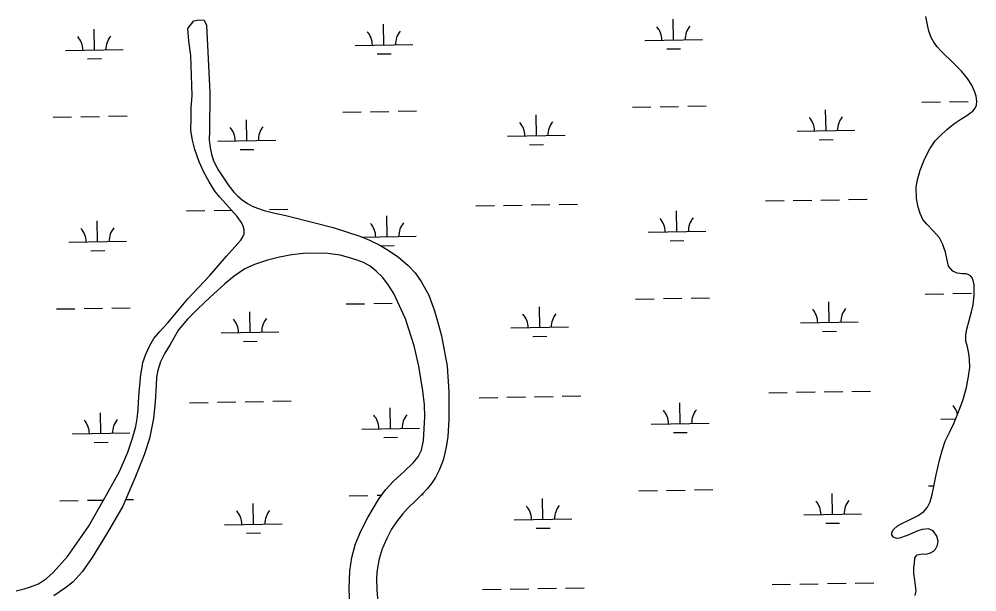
# Model space of a CAD drawing. Extents: x 3887375 to 3925618, y 296674 to 322633.
# Drawn here: x 3921381 to 3923041, y 302912 to 303905 of the extents above; entities that cross this region are included whole.
import ezdxf

# ---------------------------------------------------------------- set-up
doc = ezdxf.new("R2010")
doc.units = 0
doc.layers.add('V-TOPO-SHOR', color=7, linetype='Continuous')
doc.layers.add('V-WETL-SWMP', color=7, linetype='Continuous')

msp = doc.modelspace()

# ---------------------------------------------------------------- linework, layer by layer
at = {"layer": 'V-TOPO-SHOR'}
for points in [[(3921673.2, 303888.8), (3921683.4, 303902.4), (3921693.4, 303904.1), (3921701.6, 303903.1), (3921705.8, 303894.6)], [(3922980.8, 303515.7), (3922975.9, 303525.9), (3922964.9, 303538.1), (3922953.6, 303549.3), (3922947.1, 303557.8), (3922942.3, 303567.8), (3922938.6, 303578.8), (3922935.7, 303594.3), (3922935.5, 303613.8), (3922937.9, 303626.7), (3922942.4, 303643), (3922950.2, 303663.2), (3922959.2, 303680.2), (3922968.6, 303693.8), (3922976.2, 303702.4), (3922988.4, 303713.8), (3923002.4, 303724.9), (3923012.7, 303731.4), (3923023.2, 303737.8), (3923030.2, 303742.9), (3923033.4, 303745.7), (3923037.8, 303750.7), (3923039.8, 303756.1), (3923040.5, 303762.8), (3923039.5, 303771.5), (3923037.3, 303778.6), (3923032.1, 303790.6), (3923024.5, 303801.9), (3923014.1, 303814.6), (3923000.2, 303828.6), (3922979.3, 303849.2), (3922972, 303857.1), (3922966.1, 303865.4), (3922961.5, 303873.5), (3922957.6, 303884.2), (3922955, 303895.5), (3922952.4, 303909.4)], [(3921375.6, 302913.5), (3921389.6, 302916.9), (3921400.6, 302920.4), (3921414.4, 302925.9), (3921428.5, 302935.3), (3921440, 302945.2), (3921464.8, 302973.4), (3921501.2, 303025.2), (3921529.5, 303075), (3921554.8, 303120.6), (3921569.1, 303154.4), (3921577.5, 303178.3), (3921583.1, 303198.6), (3921585.6, 303212.8), (3921587.1, 303227.5), (3921588, 303240.7), (3921588.7, 303258.3), (3921590.1, 303269.9), (3921592.1, 303288.8), (3921594.1, 303301.7), (3921595.5, 303309.5), (3921600.3, 303324), (3921607.3, 303339.1), (3921614.3, 303351.1), (3921625, 303363.3), (3921638.5, 303378.2), (3921673.2, 303420), (3921711.1, 303460.4), (3921740, 303494.2), (3921760.1, 303516.1), (3921765.2, 303521.9), (3921768.2, 303526.5), (3921770.8, 303532.8), (3921770.9, 303539.8), (3921769, 303546.1), (3921766, 303552.7), (3921758.7, 303563), (3921749.1, 303574.1), (3921739, 303585), (3921728.6, 303596.4), (3921720.3, 303607), (3921710.3, 303623.1), (3921701.1, 303639.5), (3921693, 303657.4), (3921685.2, 303679.3), (3921681.1, 303695), (3921678.6, 303711.7), (3921678.8, 303734.1), (3921679.1, 303751.4), (3921680.5, 303772.7), (3921678.7, 303841.9), (3921674.8, 303867), (3921673.2, 303888.8)], [(3921705.8, 303894.6), (3921711.2, 303777.6), (3921710.7, 303711.2), (3921710.4, 303696), (3921711.9, 303682.2), (3921714, 303671.2), (3921717.2, 303661.3), (3921724.8, 303645.6), (3921744.2, 303616.1), (3921752.8, 303604.9), (3921760, 303598.2), (3921767.7, 303591.8), (3921776.5, 303585.1), (3921784.5, 303580.8), (3921793.7, 303577.4), (3921805.8, 303573), (3921824.3, 303568.5), (3921843, 303564.3), (3921893.5, 303552), (3921924.9, 303543.9), (3921948, 303536.5), (3921971.1, 303528.5), (3921987.9, 303521.9), (3922006.2, 303513.2), (3922020.2, 303504.3), (3922038.5, 303492.3), (3922055.2, 303478.1), (3922067, 303465.2), (3922077.7, 303450.2), (3922090.7, 303426.2), (3922100.8, 303399.4), (3922107.6, 303375), (3922112.9, 303355.7), (3922122.4, 303303.2), (3922125.4, 303258.8), (3922125.4, 303210.9), (3922123.9, 303181.5), (3922121.5, 303166.4), (3922118.6, 303152.5), (3922115.6, 303140.4), (3922108.6, 303123), (3922102.2, 303110.5), (3922095.3, 303099.9), (3922088, 303090.7), (3922080.4, 303082.6), (3922068.5, 303070.4), (3922054.7, 303057.1), (3922045.2, 303046.9), (3922034.7, 303033.6), (3922026.3, 303020.6), (3922017.9, 303004.3), (3922010, 302986.6), (3922004.8, 302969.2), (3922002.3, 302957.2), (3922000.5, 302945.7), (3922000.1, 302934.4), (3922001, 302915.6), (3922005.5, 302859.5)], [(3922933.4, 302905.5), (3922935.3, 302913.7), (3922933.2, 302932.4), (3922931.1, 302943.9), (3922931.5, 302953.6), (3922932.4, 302961.6), (3922933.1, 302970.1), (3922934.6, 302973.5), (3922937, 302975.9), (3922940.6, 302976.8), (3922945.6, 302977.6), (3922952.5, 302977.4), (3922960.5, 302979.5), (3922965.2, 302982.4), (3922969.1, 302985.7), (3922972.2, 302992.8), (3922973.4, 302999.7), (3922971.4, 303008.5), (3922964.9, 303017.7), (3922957, 303021.3), (3922945.5, 303020), (3922938.4, 303017.7), (3922919.8, 303009.6), (3922906.5, 303005.2), (3922901.2, 303004.6), (3922896.1, 303006.5), (3922893.4, 303011), (3922893.1, 303014.6), (3922895.9, 303020), (3922902.9, 303026.2), (3922910.5, 303030.4), (3922922.8, 303036), (3922938.7, 303044.4), (3922948.6, 303051.4), (3922955, 303058.5), (3922959.6, 303068.1), (3922963.1, 303080.8), (3922966.1, 303094.8), (3922970.2, 303114.7), (3922975.9, 303140.3), (3922981, 303158.8), (3922985.9, 303173.3), (3922993, 303188.2), (3923000.8, 303203.9), (3923007.7, 303221), (3923016.2, 303243.9), (3923022.5, 303266.3), (3923026.2, 303285.3), (3923028.2, 303300.7), (3923028, 303315.2), (3923026.5, 303325.4), (3923024.2, 303336.9), (3923021.7, 303346.7), (3923021.2, 303357.4), (3923023.2, 303367.5), (3923027.4, 303382.5), (3923031.1, 303397.3), (3923033.9, 303409.4), (3923036, 303426.7), (3923035.7, 303444.3), (3923034.4, 303451.8), (3923032.5, 303456.5), (3923029.3, 303460), (3923025.4, 303462.2), (3923022.1, 303463.2), (3923015.8, 303463.4), (3923006.6, 303464.5), (3922998.9, 303467.9), (3922991.7, 303476.7), (3922988.3, 303490), (3922986.2, 303500.9), (3922980.8, 303515.7)], [(3921954.9, 302861.8), (3921952.6, 302917.1), (3921954, 302948.1), (3921957.3, 302971.5), (3921964, 302995.2), (3921973, 303017.2), (3921984.9, 303041), (3922003.6, 303072.2), (3922015.9, 303088.7), (3922029.9, 303103.6), (3922048.4, 303120.9), (3922064, 303135.9), (3922072.2, 303146.3), (3922078, 303157.6), (3922081.9, 303174.2), (3922084.2, 303215.2), (3922083.3, 303236.1), (3922080.5, 303260.3), (3922073.6, 303303.4), (3922065.7, 303338.5), (3922050.7, 303385.2), (3922040.1, 303408), (3922030.3, 303429.5), (3922019.9, 303445.6), (3922010.8, 303457.4), (3921999.8, 303468.1), (3921989.5, 303476.5), (3921977.6, 303483.1), (3921965.1, 303487.9), (3921951.7, 303491.9), (3921937.4, 303495.6), (3921916.1, 303498.4), (3921878.4, 303499.3), (3921853.2, 303496.1), (3921832.1, 303492.3), (3921811.2, 303487.2), (3921789, 303479.8), (3921772, 303471.9), (3921753.3, 303459.1), (3921737.3, 303445.9), (3921711.5, 303422.6), (3921690.8, 303403), (3921672.4, 303384.6), (3921657.3, 303366.1), (3921642.7, 303341), (3921633.2, 303325.6), (3921625.7, 303310.6), (3921620.7, 303293.9), (3921619, 303283.2), (3921618.2, 303271.1), (3921616.5, 303240.7), (3921613.6, 303212.8), (3921606.8, 303178.1), (3921597.6, 303149.3), (3921581.4, 303109.1), (3921560.4, 303060.5), (3921533.9, 303014.8), (3921507.6, 302971.5), (3921489.9, 302946.8), (3921474.4, 302929.1), (3921461.5, 302918.6), (3921441, 302905.2)]]:
    msp.add_lwpolyline(points, dxfattribs=at)
at = {"layer": 'V-WETL-SWMP'}
for p, q in [((3922515, 303869), (3922514.4, 303905)), ((3921511.3, 303851.8), (3921510.7, 303887.8)), ((3922013.1, 303860.4), (3922012.5, 303896.4)), ((3922465, 303868.2), (3922565, 303869.9)), ((3921963.2, 303859.5), (3922063.1, 303861.3)), ((3922503.2, 303853.4), (3922527.2, 303853.8)), ((3921461.3, 303850.9), (3921561.3, 303852.6)), ((3921499.6, 303836.2), (3921523.6, 303836.6)), ((3922001.4, 303844.8), (3922025.4, 303845.2)), ((3922491.6, 303753.2), (3922523.5, 303753.7)), ((3922539.5, 303754), (3922571.5, 303754.5)), ((3922945.4, 303761), (3922977.4, 303761.5)), ((3922993.4, 303761.8), (3923025.4, 303762.3)), ((3921535.9, 303736.8), (3921567.9, 303737.3)), ((3921941.7, 303743.7), (3921973.7, 303744.3)), ((3921989.7, 303744.5), (3922021.7, 303745.1)), ((3922037.7, 303745.4), (3922069.7, 303745.9)), ((3922277.3, 303703), (3922276.7, 303739)), ((3922443.6, 303752.3), (3922475.6, 303752.9)), ((3922779.2, 303711.7), (3922778.5, 303747.7)), ((3921439.9, 303735.1), (3921471.9, 303735.7)), ((3921487.9, 303735.9), (3921519.9, 303736.5)), ((3921775.5, 303694.4), (3921774.9, 303730.4)), ((3922227.3, 303702.2), (3922327.3, 303703.9)), ((3922729.2, 303710.8), (3922829.1, 303712.5)), ((3921725.5, 303693.6), (3921825.5, 303695.3)), ((3922265.6, 303687.4), (3922289.6, 303687.8)), ((3922767.4, 303696), (3922791.4, 303696.4)), ((3921763.8, 303678.8), (3921787.7, 303679.2)), ((3922674.4, 303589.8), (3922706.4, 303590.3)), ((3922722.4, 303590.6), (3922754.4, 303591.1)), ((3922770.4, 303591.4), (3922802.4, 303592)), ((3922818.4, 303592.2), (3922850.4, 303592.8)), ((3921670.7, 303572.5), (3921702.7, 303573.1)), ((3921718.7, 303573.4), (3921749.2, 303573.9)), ((3921814.7, 303575), (3921846.7, 303575.6)), ((3922172.6, 303581.2), (3922204.5, 303581.7)), ((3922220.5, 303582), (3922252.5, 303582.5)), ((3922268.5, 303582.8), (3922300.5, 303583.4)), ((3922316.5, 303583.6), (3922348.5, 303584.2)), ((3922520.7, 303536.4), (3922520.1, 303572.4)), ((3921517, 303519.2), (3921516.4, 303555.2)), ((3922018.9, 303527.8), (3922018.2, 303563.8)), ((3921975, 303527), (3922068.8, 303528.6)), ((3922470.7, 303535.5), (3922570.7, 303537.2)), ((3922509, 303520.8), (3922532.9, 303521.2)), ((3921467, 303518.3), (3921567, 303520)), ((3922007.8, 303512.2), (3922031.1, 303512.6)), ((3921505.3, 303503.5), (3921529.3, 303503.9)), ((3922545.3, 303421.4), (3922577.3, 303421.9)), ((3922951.1, 303428.3), (3922983.1, 303428.9)), ((3922999.1, 303429.1), (3923031.1, 303429.7)), ((3921947.4, 303411.1), (3921979.4, 303411.6)), ((3921995.4, 303411.9), (3922027.4, 303412.5)), ((3922283, 303370.4), (3922282.4, 303406.4)), ((3922449.3, 303419.7), (3922481.3, 303420.3)), ((3922497.3, 303420.5), (3922529.3, 303421.1)), ((3922784.9, 303379), (3922784.2, 303415)), ((3921445.6, 303402.5), (3921477.6, 303403)), ((3921493.6, 303403.3), (3921525.6, 303403.9)), ((3921541.6, 303404.1), (3921573.6, 303404.7)), ((3921781.2, 303361.8), (3921780.6, 303397.8)), ((3922734.9, 303378.2), (3922834.9, 303379.9)), ((3921731.2, 303360.9), (3921831.2, 303362.7)), ((3922233, 303369.6), (3922333, 303371.3)), ((3922773.1, 303363.4), (3922797.1, 303363.8)), ((3921769.5, 303346.2), (3921793.5, 303346.6)), ((3922271.3, 303354.8), (3922295.3, 303355.2)), ((3922680.1, 303257.1), (3922712.1, 303257.7)), ((3922728.1, 303258), (3922760.1, 303258.5)), ((3922776.1, 303258.8), (3922808.1, 303259.3)), ((3922824.1, 303259.6), (3922856.1, 303260.2)), ((3921676.4, 303239.9), (3921708.4, 303240.5)), ((3921724.4, 303240.7), (3921756.4, 303241.3)), ((3921772.4, 303241.6), (3921804.4, 303242.1)), ((3921820.4, 303242.4), (3921852.4, 303242.9)), ((3922178.3, 303248.5), (3922210.3, 303249.1)), ((3922226.3, 303249.4), (3922258.2, 303249.9)), ((3922274.2, 303250.2), (3922306.2, 303250.7)), ((3922322.2, 303251), (3922354.2, 303251.6)), ((3922526.4, 303203.8), (3922525.8, 303239.8)), ((3921522.7, 303186.5), (3921522.1, 303222.5)), ((3922024.6, 303195.1), (3922023.9, 303231.1)), ((3922978.2, 303211.5), (3923004, 303212)), ((3921974.6, 303194.3), (3922074.6, 303196)), ((3922476.4, 303202.9), (3922576.4, 303204.6)), ((3921472.7, 303185.7), (3921572.7, 303187.4)), ((3922012.8, 303179.5), (3922036.8, 303179.9)), ((3922514.7, 303188.1), (3922538.7, 303188.5)), ((3921511, 303170.9), (3921535, 303171.3)), ((3922956.8, 303095.7), (3922966.3, 303095.9)), ((3921953.1, 303078.5), (3921985.1, 303079)), ((3922001.1, 303079.3), (3922009, 303079.4)), ((3922078.5, 303080.6), (3922081.1, 303080.7)), ((3922288.7, 303037.8), (3922288.1, 303073.8)), ((3922455, 303087.1), (3922487, 303087.6)), ((3922503, 303087.9), (3922535, 303088.5)), ((3922551, 303088.7), (3922583, 303089.3)), ((3922790.6, 303046.4), (3922790, 303082.4)), ((3921451.3, 303069.9), (3921483.3, 303070.4)), ((3921499.3, 303070.7), (3921527.3, 303071.2)), ((3921565.3, 303071.8), (3921579.3, 303072.1)), ((3921786.9, 303029.2), (3921786.3, 303065.2)), ((3922740.6, 303045.6), (3922840.6, 303047.3)), ((3921736.9, 303028.3), (3921836.9, 303030)), ((3922238.7, 303036.9), (3922338.7, 303038.7)), ((3922778.8, 303030.8), (3922802.8, 303031.2)), ((3921775.2, 303013.5), (3921799.2, 303014)), ((3922277, 303022.2), (3922301, 303022.6)), ((3922685.8, 302924.5), (3922717.8, 302925.1)), ((3922733.8, 302925.3), (3922765.8, 302925.9)), ((3922781.8, 302926.2), (3922813.8, 302926.7)), ((3922829.8, 302927), (3922861.8, 302927.5)), ((3922184, 302915.9), (3922216, 302916.5)), ((3922232, 302916.7), (3922264, 302917.3)), ((3922280, 302917.6), (3922312, 302918.1)), ((3922327.9, 302918.4), (3922359.9, 302918.9))]:
    msp.add_line(p, q, dxfattribs=at)
for points in [[(3921375.6, 302913.5), (3921389.6, 302916.9), (3921400.6, 302920.4), (3921414.4, 302925.9), (3921428.5, 302935.3), (3921440, 302945.2), (3921464.8, 302973.4), (3921501.2, 303025.2), (3921529.5, 303075), (3921554.8, 303120.6), (3921569.1, 303154.4), (3921577.5, 303178.3), (3921583.1, 303198.6), (3921585.6, 303212.8), (3921587.1, 303227.5), (3921588, 303240.7), (3921588.7, 303258.3), (3921590.1, 303269.9), (3921592.1, 303288.8), (3921594.1, 303301.7), (3921595.5, 303309.5), (3921600.3, 303324), (3921607.3, 303339.1), (3921614.3, 303351.1), (3921625, 303363.3), (3921638.5, 303378.2), (3921673.2, 303420), (3921711.1, 303460.4), (3921740, 303494.2), (3921760.1, 303516.1), (3921765.2, 303521.9), (3921768.2, 303526.5), (3921770.8, 303532.8), (3921770.9, 303539.8), (3921769, 303546.1), (3921766, 303552.7), (3921758.7, 303563), (3921749.1, 303574.1), (3921739, 303585), (3921728.6, 303596.4), (3921720.3, 303607), (3921710.3, 303623.1), (3921701.1, 303639.5), (3921693, 303657.4), (3921685.2, 303679.3), (3921681.1, 303695), (3921678.6, 303711.7), (3921678.8, 303734.1), (3921679.1, 303751.4), (3921680.5, 303772.7), (3921678.7, 303841.9), (3921674.8, 303867), (3921673.2, 303888.8), (3921683.4, 303902.4), (3921693.4, 303904.1), (3921701.6, 303903.1), (3921705.8, 303894.6), (3921711.2, 303777.6), (3921710.7, 303711.2), (3921710.4, 303696), (3921711.9, 303682.2), (3921714, 303671.2), (3921717.2, 303661.3), (3921724.8, 303645.6), (3921744.2, 303616.1), (3921752.8, 303604.9), (3921760, 303598.2), (3921767.7, 303591.8), (3921776.5, 303585.1), (3921784.5, 303580.8), (3921793.7, 303577.4), (3921805.8, 303573), (3921824.3, 303568.5), (3921843, 303564.3), (3921893.5, 303552), (3921924.9, 303543.9), (3921948, 303536.5), (3921971.1, 303528.5), (3921987.9, 303521.9), (3922006.2, 303513.2), (3922020.2, 303504.3), (3922038.5, 303492.3), (3922055.2, 303478.1), (3922067, 303465.2), (3922077.7, 303450.2), (3922090.7, 303426.2), (3922100.8, 303399.4), (3922107.6, 303375), (3922112.9, 303355.7), (3922122.4, 303303.2), (3922125.4, 303258.8), (3922125.4, 303210.9), (3922123.9, 303181.5), (3922121.5, 303166.4), (3922118.6, 303152.5), (3922115.6, 303140.4), (3922108.6, 303123), (3922102.2, 303110.5), (3922095.3, 303099.9), (3922088, 303090.7), (3922080.4, 303082.6), (3922068.5, 303070.4), (3922054.7, 303057.1), (3922045.2, 303046.9), (3922034.7, 303033.6), (3922026.3, 303020.6), (3922017.9, 303004.3), (3922010, 302986.6), (3922004.8, 302969.2), (3922002.3, 302957.2), (3922000.5, 302945.7), (3922000.1, 302934.4), (3922001, 302915.6), (3922005.5, 302859.5)], [(3922933.4, 302905.5), (3922935.3, 302913.7), (3922933.2, 302932.4), (3922931.1, 302943.9), (3922931.5, 302953.6), (3922932.4, 302961.6), (3922933.1, 302970.1), (3922934.6, 302973.5), (3922937, 302975.9), (3922940.6, 302976.8), (3922945.6, 302977.6), (3922952.5, 302977.4), (3922960.5, 302979.5), (3922965.2, 302982.4), (3922969.1, 302985.7), (3922972.2, 302992.8), (3922973.4, 302999.7), (3922971.4, 303008.5), (3922964.9, 303017.7), (3922957, 303021.3), (3922945.5, 303020), (3922938.4, 303017.7), (3922919.8, 303009.6), (3922906.5, 303005.2), (3922901.2, 303004.6), (3922896.1, 303006.5), (3922893.4, 303011), (3922893.1, 303014.6), (3922895.9, 303020), (3922902.9, 303026.2), (3922910.5, 303030.4), (3922922.8, 303036), (3922938.7, 303044.4), (3922948.6, 303051.4), (3922955, 303058.5), (3922959.6, 303068.1), (3922963.1, 303080.8), (3922966.1, 303094.8), (3922970.2, 303114.7), (3922975.9, 303140.3), (3922981, 303158.8), (3922985.9, 303173.3), (3922993, 303188.2), (3923000.8, 303203.9), (3923007.7, 303221), (3923016.2, 303243.9), (3923022.5, 303266.3), (3923026.2, 303285.3), (3923028.2, 303300.7), (3923028, 303315.2), (3923026.5, 303325.4), (3923024.2, 303336.9), (3923021.7, 303346.7), (3923021.2, 303357.4), (3923023.2, 303367.5), (3923027.4, 303382.5), (3923031.1, 303397.3), (3923033.9, 303409.4), (3923036, 303426.7), (3923035.7, 303444.3), (3923034.4, 303451.8), (3923032.5, 303456.5), (3923029.3, 303460), (3923025.4, 303462.2), (3923022.1, 303463.2), (3923015.8, 303463.4), (3923006.6, 303464.5), (3922998.9, 303467.9), (3922991.7, 303476.7), (3922988.3, 303490), (3922986.2, 303500.9), (3922980.8, 303515.7), (3922975.9, 303525.9), (3922964.9, 303538.1), (3922953.6, 303549.3), (3922947.1, 303557.8), (3922942.3, 303567.8), (3922938.6, 303578.8), (3922935.7, 303594.3), (3922935.5, 303613.8), (3922937.9, 303626.7), (3922942.4, 303643), (3922950.2, 303663.2), (3922959.2, 303680.2), (3922968.6, 303693.8), (3922976.2, 303702.4), (3922988.4, 303713.8), (3923002.4, 303724.9), (3923012.7, 303731.4), (3923023.2, 303737.8), (3923030.2, 303742.9), (3923033.4, 303745.7), (3923037.8, 303750.7), (3923039.8, 303756.1), (3923040.5, 303762.8), (3923039.5, 303771.5), (3923037.3, 303778.6), (3923032.1, 303790.6), (3923024.5, 303801.9), (3923014.1, 303814.6), (3923000.2, 303828.6), (3922979.3, 303849.2), (3922972, 303857.1), (3922966.1, 303865.4), (3922961.5, 303873.5), (3922957.6, 303884.2), (3922955, 303895.5), (3922952.4, 303909.4)], [(3921954.9, 302861.8), (3921952.6, 302917.1), (3921954, 302948.1), (3921957.3, 302971.5), (3921964, 302995.2), (3921973, 303017.2), (3921984.9, 303041), (3922003.6, 303072.2), (3922015.9, 303088.7), (3922029.9, 303103.6), (3922048.4, 303120.9), (3922064, 303135.9), (3922072.2, 303146.3), (3922078, 303157.6), (3922081.9, 303174.2), (3922084.2, 303215.2), (3922083.3, 303236.1), (3922080.5, 303260.3), (3922073.6, 303303.4), (3922065.7, 303338.5), (3922050.7, 303385.2), (3922040.1, 303408), (3922030.3, 303429.5), (3922019.9, 303445.6), (3922010.8, 303457.4), (3921999.8, 303468.1), (3921989.5, 303476.5), (3921977.6, 303483.1), (3921965.1, 303487.9), (3921951.7, 303491.9), (3921937.4, 303495.6), (3921916.1, 303498.4), (3921878.4, 303499.3), (3921853.2, 303496.1), (3921832.1, 303492.3), (3921811.2, 303487.2), (3921789, 303479.8), (3921772, 303471.9), (3921753.3, 303459.1), (3921737.3, 303445.9), (3921711.5, 303422.6), (3921690.8, 303403), (3921672.4, 303384.6), (3921657.3, 303366.1), (3921642.7, 303341), (3921633.2, 303325.6), (3921625.7, 303310.6), (3921620.7, 303293.9), (3921619, 303283.2), (3921618.2, 303271.1), (3921616.5, 303240.7), (3921613.6, 303212.8), (3921606.8, 303178.1), (3921597.6, 303149.3), (3921581.4, 303109.1), (3921560.4, 303060.5), (3921533.9, 303014.8), (3921507.6, 302971.5), (3921489.9, 302946.8), (3921474.4, 302929.1), (3921461.5, 302918.6), (3921441, 302905.2)]]:
    msp.add_lwpolyline(points, dxfattribs=at)
for centre, start, end in [((3922459.7, 303868.5), 0.2115, 41.7552), ((3922570.2, 303870.4), 140.2115, 181.7552), ((3921456.1, 303851.3), 0.2115, 41.7552), ((3921566.5, 303853.2), 140.2115, 181.7552), ((3921957.9, 303859.9), 0.2115, 41.7552), ((3922068.4, 303861.8), 140.2115, 181.7552), ((3922222.1, 303702.6), 0.2115, 41.7552), ((3922332.5, 303704.5), 140.2115, 181.7552), ((3922723.9, 303711.2), 0.2115, 41.7552), ((3922834.4, 303713.1), 140.2115, 181.7552), ((3921720.2, 303694), 0.2115, 41.7552), ((3921830.7, 303695.9), 140.2115, 181.7552), ((3922465.4, 303535.9), 0.2115, 41.7552), ((3922575.9, 303537.8), 140.2115, 181.7552), ((3921461.8, 303518.7), 0.2115, 41.7552), ((3921572.2, 303520.6), 140.2115, 181.7552), ((3921963.6, 303527.3), 0.2115, 41.7552), ((3922074.1, 303529.2), 140.2115, 181.7552), ((3922227.8, 303369.9), 0.2115, 41.7552), ((3922338.3, 303371.8), 140.2115, 181.7552), ((3922729.6, 303378.6), 0.2115, 41.7552), ((3922840.1, 303380.5), 140.2115, 181.7552), ((3921726, 303361.3), 0.2115, 41.7552), ((3921836.4, 303363.2), 140.2115, 181.7552), ((3922471.2, 303203.3), 0.2115, 41.7552), ((3922581.6, 303205.2), 140.2115, 181.7552), ((3922973, 303211.9), 13.2252, 41.7552), ((3921467.5, 303186.1), 0.2115, 41.7552), ((3921578, 303188), 140.2115, 181.7552), ((3921969.3, 303194.7), 0.2115, 41.7552), ((3922079.8, 303196.6), 140.2115, 181.7552), ((3922233.5, 303037.3), 0.2115, 41.7552), ((3922344, 303039.2), 140.2115, 181.7552), ((3922735.3, 303045.9), 0.2115, 41.7552), ((3922845.8, 303047.8), 140.2115, 181.7552), ((3921731.7, 303028.7), 0.2115, 41.7552), ((3921842.1, 303030.6), 140.2115, 181.7552)]:
    msp.add_arc(centre, 35.2, start, end, dxfattribs=at)

doc.saveas('drawing.dxf')
